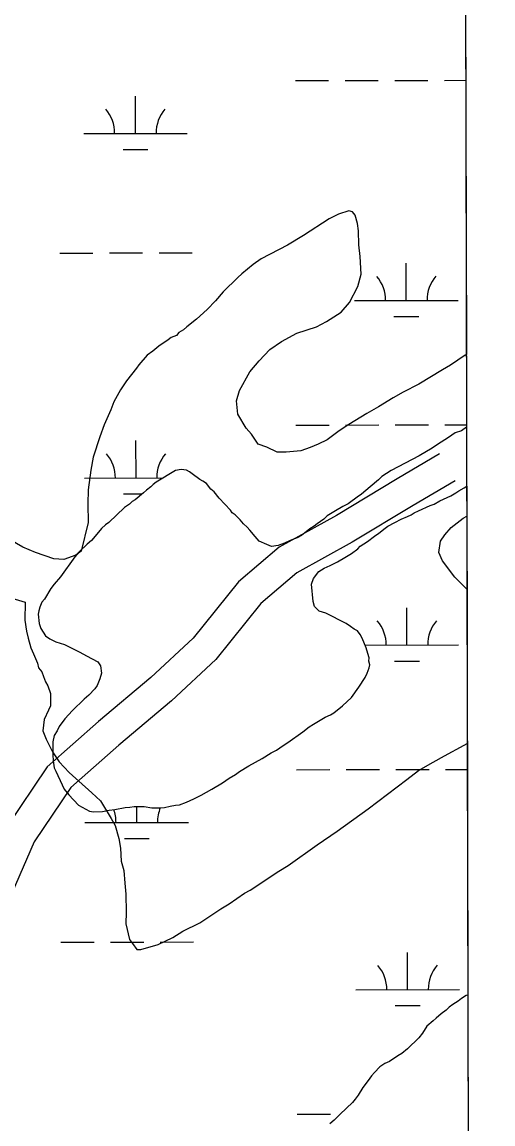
# Model space of a CAD drawing. Extents: x 3329332 to 3367211, y 631066 to 656469.
# Drawn here: x 3364575 to 3365030, y 646805 to 647869 of the extents above; entities that cross this region are included whole.
import ezdxf

# ---------------------------------------------------------------- set-up
doc = ezdxf.new("R2010")
doc.units = 0
for name, color, linetype in [('V-GRID-FRAM', 7, 'Continuous'), ('V-ROAD-CNTR', 7, 'Continuous'), ('V-SITE-VEGE', 7, 'Continuous'), ('V-WETL-SWMP', 7, 'Continuous')]:
    doc.layers.add(name, color=color, linetype=linetype)

msp = doc.modelspace()

# ---------------------------------------------------------------- linework, layer by layer
at = {"layer": 'V-GRID-FRAM'}
msp.add_lwpolyline([(3333429.9, 654632), (3364987.9, 654691.7), (3365030.2, 636507.7), (3333456.4, 636448), (3333429.9, 654632)], dxfattribs=at)
at = {"layer": 'V-ROAD-CNTR'}
for points in [[(3364978.4, 647452.4), (3364937.5, 647428.4), (3364879.1, 647393), (3364823.5, 647362.3), (3364784.4, 647328.9), (3364740.5, 647274.5), (3364699.5, 647236.5), (3364649.1, 647193.9), (3364599.3, 647150.1), (3364560.4, 647092.3), (3364522.6, 647006.2), (3364485.3, 646908.7), (3364439.2, 646790.5), (3364372.1, 646636.8), (3364320, 646520.8), (3364275.2, 646400.6), (3364230.6, 646277.7), (3364181.4, 646132.9), (3364124.1, 645993.9), (3364078.6, 645885.7), (3364015.4, 645755.6), (3363968.2, 645662.9)], [(3364993.6, 647426.5), (3364952.9, 647402.6), (3364894.1, 647367.1), (3364840.7, 647337.6), (3364806, 647307.9), (3364762.4, 647253.9), (3364719.4, 647214), (3364668.7, 647171.2), (3364622.1, 647130.2), (3364586.8, 647077.8), (3364550.3, 646994.9), (3364513.3, 646897.9), (3364466.9, 646779), (3364399.5, 646624.6), (3364347.7, 646509.4), (3364303.3, 646390.3), (3364258.9, 646267.8), (3364209.5, 646122.4), (3364151.8, 645982.4), (3364105.9, 645873.4), (3364042.3, 645742.3), (3363995.9, 645651.2)]]:
    msp.add_lwpolyline(points, dxfattribs=at)
at = {"layer": 'V-SITE-VEGE'}
for p, q in [((3364999.8, 649553.2), (3365004.5, 647548.3)), ((3364871.9, 647679.5), (3364847, 647663.3)), ((3364880.9, 647683.8), (3364871.9, 647679.5)), ((3364891, 647687), (3364880.9, 647683.8)), ((3364894.4, 647686.3), (3364891, 647687)), ((3364897.1, 647682.9), (3364894.4, 647686.3)), ((3364899.2, 647675), (3364897.1, 647682.9)), ((3364900.2, 647667.8), (3364899.2, 647675)), ((3364900.4, 647654.3), (3364900.2, 647667.8)), ((3364847, 647663.3), (3364831.7, 647654.1)), ((3364831.7, 647654.1), (3364806.3, 647640.6)), ((3364901.9, 647643.1), (3364900.4, 647654.3)), ((3364798.3, 647635.2), (3364787.5, 647626.4)), ((3364806.3, 647640.6), (3364798.3, 647635.2)), ((3364902.7, 647625.8), (3364901.9, 647643.1)), ((3364787.5, 647626.4), (3364783.6, 647622.6)), ((3364899.6, 647614.1), (3364902.7, 647625.8)), ((3364783.6, 647622.6), (3364769.3, 647608.9)), ((3364891.5, 647598.6), (3364899.6, 647614.1)), ((3364769.3, 647608.9), (3364761.9, 647600.1)), ((3364761.9, 647600.1), (3364753.9, 647591.9)), ((3364883.5, 647589.3), (3364891.5, 647598.6)), ((3364743.6, 647582.6), (3364734.5, 647575)), ((3364753.9, 647591.9), (3364743.6, 647582.6)), ((3364869.3, 647580.1), (3364883.5, 647589.3)), ((3364731.1, 647572.3), (3364726.6, 647569.6)), ((3364734.5, 647575), (3364731.1, 647572.3)), ((3364840.6, 647568.9), (3364859.7, 647575.2)), ((3364859.7, 647575.2), (3364869.3, 647580.1)), ((3364716.4, 647562.5), (3364707.3, 647556.5)), ((3364719.2, 647564.7), (3364716.4, 647562.5)), ((3364724.3, 647566.8), (3364719.2, 647564.7)), ((3364726.6, 647569.6), (3364724.3, 647566.8)), ((3364814.6, 647553.2), (3364825.9, 647560.8)), ((3364825.9, 647560.8), (3364840.6, 647568.9)), ((3364701.6, 647551.6), (3364696, 647547.8)), ((3364707.3, 647556.5), (3364701.6, 647551.6)), ((3364804.3, 647542.3), (3364814.6, 647553.2)), ((3364696, 647547.8), (3364687.9, 647538.5)), ((3364795.1, 647531.8), (3364804.3, 647542.3)), ((3365003.4, 647547.7), (3364989.2, 647538)), ((3365004.5, 647548.3), (3365003.4, 647547.7)), ((3364685.6, 647535.2), (3364675.9, 647523.1)), ((3364687.9, 647538.5), (3364685.6, 647535.2)), ((3364785.3, 647513.6), (3364795.1, 647531.8)), ((3364981.3, 647533.7), (3364958.6, 647519.6)), ((3364989.2, 647538), (3364981.3, 647533.7)), ((3364675.9, 647523.1), (3364670.1, 647514.3)), ((3364958.6, 647519.6), (3364943.4, 647512.1)), ((3364670.1, 647514.3), (3364663.8, 647502.6)), ((3364782.3, 647503.6), (3364785.3, 647513.6)), ((3364943.4, 647512.1), (3364933.8, 647506.7)), ((3364663.8, 647502.6), (3364660.8, 647494.9)), ((3364783.7, 647490.7), (3364782.3, 647503.6)), ((3364919.6, 647498), (3364908.3, 647491.5)), ((3364933.8, 647506.7), (3364919.6, 647498)), ((3364660.8, 647494.9), (3364654.4, 647480.5)), ((3364791.8, 647477.1), (3364783.7, 647490.7)), ((3364908.3, 647491.5), (3364890.8, 647480.7)), ((3364654.4, 647480.5), (3364650.2, 647468.8)), ((3364796.7, 647471.4), (3364791.8, 647477.1)), ((3364890.8, 647480.7), (3364881.7, 647474.8)), ((3364650.2, 647468.8), (3364643.7, 647449.4)), ((3364803.2, 647461.8), (3364796.7, 647471.4)), ((3364869.8, 647466.1), (3364861.3, 647461.8)), ((3364881.7, 647474.8), (3364869.8, 647466.1)), ((3364811.5, 647458.9), (3364803.2, 647461.8)), ((3364821.5, 647454.2), (3364811.5, 647458.9)), ((3364830.4, 647454), (3364821.5, 647454.2)), ((3364844.4, 647455.4), (3364830.4, 647454)), ((3364853.4, 647458.6), (3364844.4, 647455.4)), ((3364861.3, 647461.8), (3364853.4, 647458.6)), ((3364643.7, 647449.4), (3364641.7, 647436.6)), ((3364641.7, 647436.6), (3364639.1, 647417.6)), ((3364639.1, 647417.6), (3364638.8, 647404.2)), ((3364638.8, 647404.2), (3364639, 647386.3)), ((3364989.9, 647381.5), (3365001.3, 647390.2)), ((3365001.3, 647390.2), (3365004.9, 647392.2)), ((3365004.9, 647392.2), (3365005, 647321.8)), ((3364639, 647386.3), (3364632.3, 647358.5)), ((3364983.6, 647374.3), (3364989.9, 647381.5)), ((3364576, 647362.5), (3364559.9, 647371.7)), ((3364979.6, 647368.3), (3364983.6, 647374.3)), ((3364588.1, 647357.2), (3364576, 647362.5)), ((3364632.3, 647358.5), (3364627.2, 647354.7)), ((3364977.7, 647357.1), (3364979.6, 647368.3)), ((3364605.9, 647351.2), (3364588.1, 647357.2)), ((3364615.4, 647350.5), (3364605.9, 647351.2)), ((3364627.2, 647354.7), (3364615.4, 647350.5)), ((3364981.5, 647349.2), (3364977.7, 647357.1)), ((3364993.4, 647333.3), (3364981.5, 647349.2)), ((3365005, 647321.8), (3364993.4, 647333.3)), ((3364557.7, 647315.3), (3364578.2, 647309.3)), ((3364578.2, 647309.3), (3364577.9, 647292)), ((3364577.9, 647292), (3364579.3, 647281.4)), ((3364579.3, 647281.4), (3364580.9, 647274.6)), ((3364580.9, 647274.6), (3364583.5, 647265.1)), ((3364583.5, 647265.1), (3364586.2, 647259.4)), ((3364586.2, 647259.4), (3364589.9, 647250.4)), ((3364589.9, 647250.4), (3364590.9, 647245.9)), ((3364590.9, 647245.9), (3364594.2, 647241.9)), ((3364594.2, 647241.9), (3364595.8, 647237.4)), ((3364595.8, 647237.4), (3364597.9, 647232.4)), ((3364597.9, 647232.4), (3364600.1, 647228.4)), ((3364600.1, 647228.4), (3364602.7, 647221.1)), ((3364602.7, 647221.1), (3364602.5, 647209.3)), ((3364602.5, 647209.3), (3364600.7, 647204.9)), ((3364600.7, 647204.9), (3364596.6, 647196.1)), ((3364596.6, 647196.1), (3364595.3, 647184.9)), ((3364595.3, 647184.9), (3364598.5, 647177)), ((3364598.5, 647177), (3364604.4, 647164.6)), ((3364983.2, 647160.8), (3365002.4, 647171.1)), ((3365002.4, 647171.1), (3365005.4, 647172.9)), ((3365005.4, 647172.9), (3365015.4, 642866.6)), ((3364604.4, 647164.6), (3364610.9, 647155)), ((3364972.5, 647154.9), (3364983.2, 647160.8)), ((3364610.9, 647155), (3364620.7, 647144.7)), ((3364947, 647138.1), (3364958.3, 647146.8)), ((3364958.3, 647146.8), (3364972.5, 647154.9)), ((3364620.7, 647144.7), (3364642.7, 647125.3)), ((3364909.5, 647109.8), (3364947, 647138.1)), ((3364642.7, 647125.3), (3364650.9, 647117.3)), ((3364650.9, 647117.3), (3364661.2, 647100.3)), ((3364879.5, 647088), (3364909.5, 647109.8)), ((3364661.2, 647100.3), (3364665, 647093.5)), ((3364665, 647093.5), (3364668.6, 647081.1)), ((3364860.2, 647075), (3364879.5, 647088)), ((3364668.6, 647081.1), (3364670.1, 647071.6)), ((3364670.1, 647071.6), (3364671, 647059.3)), ((3364832.4, 647054.9), (3364860.2, 647075)), ((3364671, 647059.3), (3364673.6, 647050.3)), ((3364673.6, 647050.3), (3364674.5, 647038)), ((3364795.6, 647031.1), (3364823.4, 647049.5)), ((3364823.4, 647049.5), (3364832.4, 647054.9)), ((3364674.5, 647038), (3364675.4, 647027.3)), ((3364775.2, 647018.1), (3364790, 647028.4)), ((3364790, 647028.4), (3364795.6, 647031.1)), ((3364675.4, 647027.3), (3364675.6, 647010)), ((3364767.3, 647013.2), (3364775.2, 647018.1)), ((3364675.6, 647010), (3364675.3, 646998.8)), ((3364756.5, 647006.1), (3364767.3, 647013.2)), ((3364675.3, 646998.8), (3364678.9, 646983.7)), ((3364730.5, 646991.6), (3364746.9, 646999.6)), ((3364746.9, 646999.6), (3364756.5, 647006.1)), ((3364706.8, 646978.6), (3364720.9, 646985.6)), ((3364720.9, 646985.6), (3364730.5, 646991.6)), ((3364678.9, 646983.7), (3364681.7, 646979.7)), ((3364681.7, 646979.7), (3364686, 646974)), ((3364689.9, 646973.9), (3364706.8, 646978.6)), ((3364686, 646974), (3364689.9, 646973.9))]:
    msp.add_line(p, q, dxfattribs=at)
at = {"layer": 'V-WETL-SWMP'}
for p, q in [((3365000.7, 649178), (3365004.7, 647478.3)), ((3364839.2, 647812.9), (3364871.2, 647812.9)), ((3364887.2, 647813), (3364919.2, 647813)), ((3364935.2, 647813.1), (3364967.2, 647813.1)), ((3364983.2, 647813.1), (3365003.9, 647813.2)), ((3364684.7, 647761.8), (3364684.6, 647797.8)), ((3364634.7, 647761.7), (3364734.7, 647761.9)), ((3364672.7, 647746.4), (3364696.7, 647746.4)), ((3364611.5, 647646.3), (3364643.5, 647646.3)), ((3364659.5, 647646.4), (3364691.5, 647646.4)), ((3364707.5, 647646.5), (3364739.5, 647646.5)), ((3364946.4, 647600.5), (3364946.4, 647636.5)), ((3364896.4, 647600.4), (3364996.4, 647600.6)), ((3364934.4, 647585), (3364958.4, 647585.1)), ((3364839.8, 647480.2), (3364871.8, 647480.3)), ((3364887.8, 647480.3), (3364919.8, 647480.4)), ((3364935.8, 647480.4), (3364967.8, 647480.4)), ((3364983.8, 647480.5), (3365004.6, 647480.5)), ((3365004.7, 647478.3), (3364999.7, 647474.8)), ((3364685.3, 647429.2), (3364685.2, 647465.2)), ((3364987.1, 647468.1), (3364980, 647463.6)), ((3364993.6, 647472.6), (3364987.1, 647468.1)), ((3364999.7, 647474.8), (3364993.6, 647472.6)), ((3364965.9, 647454.6), (3364958.9, 647450.6)), ((3364969.7, 647456.9), (3364965.9, 647454.6)), ((3364980, 647463.6), (3364969.7, 647456.9)), ((3364958.9, 647450.6), (3364931.7, 647436.3)), ((3364723.5, 647436.4), (3364704.7, 647425.2)), ((3364729, 647437.2), (3364723.5, 647436.4)), ((3364734.1, 647436.6), (3364729, 647437.2)), ((3364736.9, 647435.2), (3364734.1, 647436.6)), ((3364739.6, 647433.3), (3364736.9, 647435.2)), ((3364746.9, 647427.6), (3364739.6, 647433.3)), ((3364931.7, 647436.3), (3364922.8, 647430.5)), ((3364635.3, 647429.1), (3364711.5, 647429.2)), ((3364701.9, 647422.9), (3364699.5, 647420.6)), ((3364704.7, 647425.2), (3364701.9, 647422.9)), ((3364749.7, 647426.1), (3364746.9, 647427.6)), ((3364753.4, 647423.7), (3364749.7, 647426.1)), ((3364757.4, 647418.5), (3364753.4, 647423.7)), ((3364919.4, 647427.3), (3364905.3, 647415.5)), ((3364922.8, 647430.5), (3364919.4, 647427.3)), ((3364673.3, 647413.7), (3364691.2, 647413.7)), ((3364692.4, 647414.7), (3364684.4, 647407.9)), ((3364695.3, 647417.5), (3364692.4, 647414.7)), ((3364699.5, 647420.6), (3364695.3, 647417.5)), ((3364760.6, 647415.7), (3364757.4, 647418.5)), ((3364765.6, 647409.6), (3364760.6, 647415.7)), ((3364900.1, 647411.5), (3364890.2, 647404.2)), ((3364902.9, 647413.3), (3364900.1, 647411.5)), ((3364905.3, 647415.5), (3364902.9, 647413.3)), ((3364978.9, 647407.1), (3364989.6, 647412)), ((3364989.6, 647412), (3364994.3, 647414.7)), ((3364994.3, 647414.7), (3364997.1, 647416.9)), ((3364997.1, 647416.9), (3365002.3, 647419.6)), ((3365002.3, 647419.6), (3365004.8, 647421.4)), ((3365004.8, 647421.4), (3365005.9, 646929.8)), ((3364674, 647400.7), (3364658.9, 647386.2)), ((3364678.8, 647403.9), (3364674, 647400.7)), ((3364681.6, 647406.6), (3364678.8, 647403.9)), ((3364684.4, 647407.9), (3364681.6, 647406.6)), ((3364776.5, 647398.2), (3364765.6, 647409.6)), ((3364885.1, 647401.6), (3364878, 647397.5)), ((3364890.2, 647404.2), (3364885.1, 647401.6)), ((3364958.3, 647397.3), (3364969.5, 647402.6)), ((3364969.5, 647402.6), (3364973.2, 647404)), ((3364973.2, 647404), (3364978.9, 647407.1)), ((3364778.3, 647395.4), (3364776.5, 647398.2)), ((3364781, 647393.5), (3364778.3, 647395.4)), ((3364786, 647388.7), (3364781, 647393.5)), ((3364870.1, 647392.6), (3364866.7, 647389.4)), ((3364878, 647397.5), (3364870.1, 647392.6)), ((3364941.4, 647389.3), (3364947.5, 647392)), ((3364947.5, 647392), (3364951.2, 647393.7)), ((3364951.2, 647393.7), (3364954, 647395.5)), ((3364954, 647395.5), (3364958.3, 647397.3)), ((3364651.8, 647380.3), (3364645.7, 647373)), ((3364655.6, 647384), (3364651.8, 647380.3)), ((3364658.9, 647386.2), (3364655.6, 647384)), ((3364789.2, 647385), (3364786, 647388.7)), ((3364792.8, 647381.6), (3364789.2, 647385)), ((3364795.1, 647378.8), (3364792.8, 647381.6)), ((3364853.1, 647380), (3364845.1, 647373.6)), ((3364857.3, 647382.6), (3364853.1, 647380)), ((3364860.2, 647384.9), (3364857.3, 647382.6)), ((3364866.7, 647389.4), (3364860.2, 647384.9)), ((3364919.8, 647375.8), (3364925.9, 647380.8)), ((3364925.9, 647380.8), (3364928.7, 647382.6)), ((3364928.7, 647382.6), (3364935.3, 647386.2)), ((3364935.3, 647386.2), (3364941.4, 647389.3)), ((3364642.3, 647368.9), (3364638.1, 647365.3)), ((3364645.7, 647373), (3364642.3, 647368.9)), ((3364800.5, 647372.7), (3364795.1, 647378.8)), ((3364804.2, 647368), (3364800.5, 647372.7)), ((3364834.3, 647368.7), (3364828.7, 647366.1)), ((3364840.9, 647371.4), (3364834.3, 647368.7)), ((3364845.1, 647373.6), (3364840.9, 647371.4)), ((3364909, 647367.7), (3364915.6, 647373.1)), ((3364915.6, 647373.1), (3364919.8, 647375.8)), ((3364638.1, 647365.3), (3364630, 647357.6)), ((3364811.5, 647365), (3364804.2, 647368)), ((3364816.1, 647363.1), (3364811.5, 647365)), ((3364822.6, 647363.9), (3364816.1, 647363.1)), ((3364828.7, 647366.1), (3364822.6, 647363.9)), ((3364893.4, 647356.4), (3364899.6, 647360.9)), ((3364899.6, 647360.9), (3364901.9, 647363.2)), ((3364901.9, 647363.2), (3364909, 647367.7)), ((3364626.2, 647353), (3364612.4, 647333.8)), ((3364630, 647357.6), (3364626.2, 647353)), ((3364872.8, 647344.8), (3364879.8, 647348.3)), ((3364879.8, 647348.3), (3364886.9, 647352.4)), ((3364886.9, 647352.4), (3364893.4, 647356.4)), ((3364856.8, 647332.1), (3364862, 647339)), ((3364862, 647339), (3364867.2, 647342.1)), ((3364867.2, 647342.1), (3364872.8, 647344.8)), ((3364606.2, 647326.5), (3364602.9, 647322.4)), ((3364612.4, 647333.8), (3364606.2, 647326.5)), ((3364854.8, 647326.6), (3364856.8, 647332.1)), ((3364856.3, 647309.9), (3364854.8, 647326.6)), ((3364602.9, 647322.4), (3364596.7, 647312.3)), ((3364594.3, 647309.1), (3364592.3, 647304.5)), ((3364596.7, 647312.3), (3364594.3, 647309.1)), ((3364857.6, 647305.2), (3364856.3, 647309.9)), ((3364862.2, 647300.5), (3364857.6, 647305.2)), ((3364591.3, 647300.9), (3364590.8, 647297.6)), ((3364590.8, 647297.6), (3364591.6, 647288.8)), ((3364592.3, 647304.5), (3364591.3, 647300.9)), ((3364868.6, 647298.5), (3364862.2, 647300.5)), ((3364888.4, 647288.8), (3364868.6, 647298.5)), ((3364947, 647267.8), (3364947, 647303.8)), ((3364591.6, 647288.8), (3364593.3, 647283.7)), ((3364593.3, 647283.7), (3364597.8, 647276.6)), ((3364892.5, 647285.9), (3364888.4, 647288.8)), ((3364896.1, 647283.1), (3364892.5, 647285.9)), ((3364597.8, 647276.6), (3364601.9, 647273.7)), ((3364601.9, 647273.7), (3364607.9, 647270.8)), ((3364899.3, 647281.6), (3364896.1, 647283.1)), ((3364902, 647277.9), (3364899.3, 647281.6)), ((3364903.8, 647274.6), (3364902, 647277.9)), ((3364906, 647269), (3364903.8, 647274.6)), ((3364607.9, 647270.8), (3364616.2, 647268.4)), ((3364616.2, 647268.4), (3364630.9, 647261.1)), ((3364907.8, 647265.2), (3364906, 647269)), ((3364906.6, 647267.7), (3364997, 647267.9)), ((3364909.1, 647259.6), (3364907.8, 647265.2)), ((3364630.9, 647261.1), (3364637.3, 647257.3)), ((3364637.3, 647257.3), (3364648.3, 647251.5)), ((3364910.4, 647255.4), (3364909.1, 647259.6)), ((3364910.3, 647252.2), (3364910.4, 647255.4)), ((3364911.2, 647248.9), (3364910.3, 647252.2)), ((3364935.1, 647252.3), (3364959.1, 647252.4)), ((3364648.3, 647251.5), (3364651, 647247.7)), ((3364651, 647247.7), (3364651.8, 647240.7)), ((3364908.7, 647240.6), (3364910.7, 647245.7)), ((3364910.7, 647245.7), (3364911.2, 647248.9)), ((3364650.3, 647235.2), (3364647.8, 647228.8)), ((3364651.8, 647240.7), (3364650.3, 647235.2)), ((3364900.6, 647227.3), (3364906.8, 647236.5)), ((3364906.8, 647236.5), (3364908.7, 647240.6)), ((3364639.8, 647219.6), (3364635.1, 647215.6)), ((3364645.5, 647225.6), (3364639.8, 647219.6)), ((3364647.8, 647228.8), (3364645.5, 647225.6)), ((3364893.4, 647217.3), (3364900.6, 647227.3)), ((3364635.1, 647215.6), (3364623.7, 647204.7)), ((3364876.4, 647202.3), (3364884.9, 647209.1)), ((3364884.9, 647209.1), (3364893.4, 647217.3)), ((3364623.7, 647204.7), (3364616.6, 647196.5)), ((3364868, 647198.3), (3364873.1, 647200.5)), ((3364873.1, 647200.5), (3364876.4, 647202.3)), ((3364610.9, 647189.2), (3364608.9, 647185)), ((3364616.6, 647196.5), (3364610.9, 647189.2)), ((3364846.3, 647183.9), (3364852.5, 647188.9)), ((3364852.5, 647188.9), (3364856.7, 647191.6)), ((3364856.7, 647191.6), (3364868, 647198.3)), ((3364606.1, 647180.4), (3364605, 647174.4)), ((3364608.9, 647185), (3364606.1, 647180.4)), ((3364831.8, 647173.6), (3364846.3, 647183.9)), ((3364605, 647174.4), (3364604.7, 647161.9)), ((3364820.9, 647166.4), (3364827.5, 647170.9)), ((3364827.5, 647170.9), (3364831.8, 647173.6)), ((3364604.7, 647161.9), (3364605.1, 647155.9)), ((3364605.1, 647155.9), (3364606.3, 647149.4)), ((3364794.2, 647151.1), (3364807.3, 647158.3)), ((3364807.3, 647158.3), (3364815.8, 647163.7)), ((3364815.8, 647163.7), (3364820.9, 647166.4)), ((3364606.3, 647149.4), (3364607.7, 647146.1)), ((3364607.7, 647146.1), (3364613.9, 647133)), ((3364781.5, 647143), (3364785.3, 647145.7)), ((3364785.3, 647145.7), (3364794.2, 647151.1)), ((3364840.4, 647147.5), (3364872.4, 647147.6)), ((3364888.4, 647147.6), (3364920.4, 647147.7)), ((3364936.4, 647147.7), (3364968.4, 647147.8)), ((3364984.4, 647147.8), (3365005.4, 647147.8)), ((3364758.5, 647128.7), (3364768.8, 647134.9)), ((3364768.8, 647134.9), (3364775.4, 647139.4)), ((3364775.4, 647139.4), (3364781.5, 647143)), ((3364613.9, 647133), (3364615.7, 647128.8)), ((3364615.7, 647128.8), (3364620.2, 647123.1)), ((3364748.2, 647122.8), (3364758.5, 647128.7)), ((3364620.2, 647123.1), (3364629.7, 647113.2)), ((3364723.4, 647113.1), (3364727.1, 647113.5)), ((3364727.1, 647113.5), (3364734.1, 647116.2)), ((3364734.1, 647116.2), (3364741.2, 647119.3)), ((3364741.2, 647119.3), (3364748.2, 647122.8)), ((3364629.7, 647113.2), (3364640.3, 647107.4)), ((3364640.3, 647107.4), (3364644, 647106.9)), ((3364644, 647106.9), (3364652.8, 647107.2)), ((3364652.8, 647107.2), (3364659.3, 647108.4)), ((3364659.3, 647108.4), (3364664.9, 647109.2)), ((3364664.9, 647109.2), (3364674.7, 647110.9)), ((3364674.7, 647110.9), (3364679.3, 647111.3)), ((3364679.3, 647111.3), (3364683.5, 647112.1)), ((3364683.5, 647112.1), (3364693.2, 647111.9)), ((3364685.9, 647096.5), (3364685.9, 647112)), ((3364693.2, 647111.9), (3364700.6, 647110.8)), ((3364700.6, 647110.8), (3364709, 647110.7)), ((3364709, 647110.7), (3364712.7, 647111)), ((3364712.7, 647111), (3364718.3, 647112.3)), ((3364718.3, 647112.3), (3364723.4, 647113.1)), ((3364635.9, 647096.4), (3364735.9, 647096.6)), ((3364674, 647081), (3364698, 647081.1)), ((3364612.7, 646980.9), (3364644.7, 646981)), ((3364660.7, 646981), (3364692.7, 646981.1)), ((3364708.7, 646981.1), (3364740.7, 646981.2)), ((3364947.7, 646935.1), (3364947.6, 646971.1)), ((3364897.7, 646935), (3364997.7, 646935.2)), ((3364996.4, 646924), (3364991.3, 646920.8)), ((3364999.7, 646926.7), (3364996.4, 646924)), ((3365004.4, 646929.4), (3364999.7, 646926.7)), ((3365005.9, 646929.8), (3365004.4, 646929.4)), ((3364935.7, 646919.7), (3364959.7, 646919.7)), ((3364980, 646911.8), (3364975.2, 646907.7)), ((3364985.1, 646915.4), (3364980, 646911.8)), ((3364988, 646918.1), (3364985.1, 646915.4)), ((3364991.3, 646920.8), (3364988, 646918.1)), ((3364972.4, 646905), (3364966.3, 646900)), ((3364975.2, 646907.7), (3364972.4, 646905)), ((3364962, 646893.1), (3364958.6, 646888.6)), ((3364966.3, 646900), (3364962, 646893.1)), ((3364958.6, 646888.6), (3364947.7, 646878.1)), ((3364938.3, 646871.3), (3364930.3, 646865.9)), ((3364942.1, 646873.6), (3364938.3, 646871.3)), ((3364947.7, 646878.1), (3364942.1, 646873.6)), ((3364920.9, 646860.6), (3364915.7, 646855.1)), ((3364925.6, 646863.7), (3364920.9, 646860.6)), ((3364930.3, 646865.9), (3364925.6, 646863.7)), ((3364909.5, 646847.3), (3364904.3, 646840.5)), ((3364912.9, 646851.9), (3364909.5, 646847.3)), ((3364915.7, 646855.1), (3364912.9, 646851.9)), ((3364904.3, 646840.5), (3364900, 646833.2)), ((3364894.3, 646826.3), (3364882.5, 646815)), ((3364897.1, 646829.5), (3364894.3, 646826.3)), ((3364900, 646833.2), (3364897.1, 646829.5)), ((3364841.1, 646814.9), (3364873.1, 646814.9)), ((3364876.8, 646809.1), (3364872.5, 646805.4)), ((3364882.5, 646815), (3364876.8, 646809.1))]:
    msp.add_line(p, q, dxfattribs=at)
for centre, start, end in [((3364629.4, 647762.2), 359.3365, 40.8801), ((3364739.9, 647762.4), 139.3365, 180.8801), ((3365001.7, 647601.1), 139.3365, 180.8801), ((3364891.2, 647600.8), 359.3365, 40.8801), ((3364630.1, 647429.5), 359.3365, 40.8801), ((3364740.5, 647429.7), 139.3365, 180.8801), ((3364891.8, 647268.2), 359.3365, 40.8801), ((3365002.3, 647268.4), 139.3365, 180.8801), ((3364630.7, 647096.9), 359.3365, 20.246), ((3364741.2, 647097.1), 157.3289, 180.8801), ((3364892.4, 646935.5), 359.3365, 40.8801), ((3365002.9, 646935.7), 139.3365, 180.8801)]:
    msp.add_arc(centre, 35.2, start, end, dxfattribs=at)

doc.saveas('drawing.dxf')
